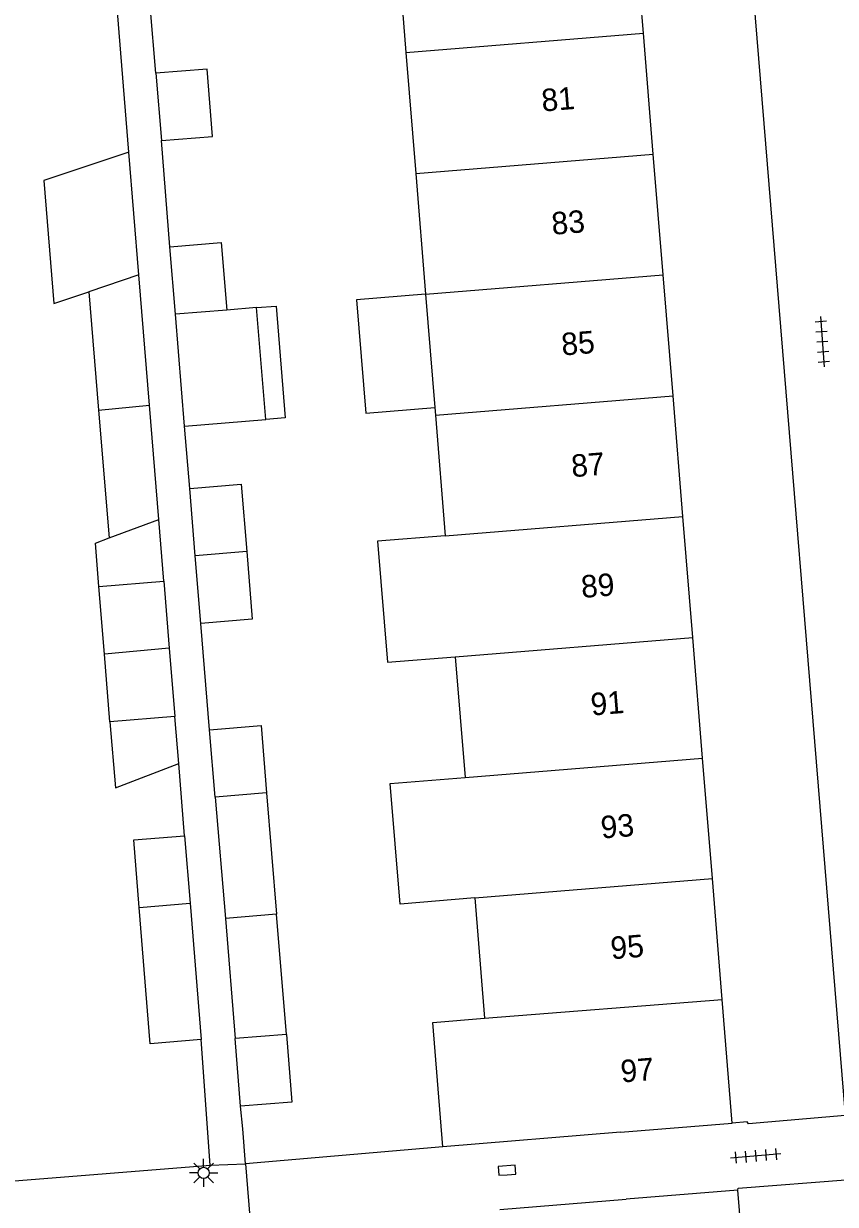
# Model space of a CAD drawing. Extents: x 125000 to 129004, y 397500 to 399008.
# Drawn here: x 127351.3 to 127387.5, y 398757.4 to 398810.1 of the extents above; entities that cross this region are included whole.
import ezdxf

# ---------------------------------------------------------------- set-up
doc = ezdxf.new("R2010")
doc.units = 0
for name, color, linetype in [('gg-afsc-erfafscheiding', 7, 'Continuous'), ('gg-afsc-muur', 7, 'Continuous'), ('gg-anno-huisnummerreeks BGT', 7, 'Continuous'), ('gg-bbg-bijgebouw', 7, 'Continuous'), ('gg-bbg-gedigitaliseerde bebouwing', 7, 'Continuous'), ('gg-bbg-gedigitaliseerde bijgebouw', 7, 'Continuous'), ('gg-bbg-hoofdgebouw', 7, 'Continuous'), ('gg-bbg-luifel en loopbrug', 7, 'Continuous'), ('gg-bbg-tussenscheiding', 7, 'Continuous'), ('gg-knt-verharding', 7, 'Continuous'), ('gt-grn-weggrens', 7, 'Continuous'), ('gt-symb-kolk', 7, 'Continuous'), ('gt-symb-lichtmast', 7, 'Continuous'), ('gt-symb-tegel verharding', 7, 'Continuous')]:
    doc.layers.add(name, color=color, linetype=linetype)

# ---------------------------------------------------------------- blocks, each defined once
blk = doc.blocks.new('gt0-LMAST')
at = {"layer": 'gt-symb-lichtmast'}
for p, q in [((-0.005, 0.246), (-0.005, 0.621)), ((-0.182, 0.173), (-0.447, 0.438)), ((0.172, 0.173), (0.437, 0.438)), ((-0.255, -0.004), (-0.63, -0.004)), ((-0.182, -0.181), (-0.447, -0.446)), ((-0.005, -0.254), (-0.005, -0.629)), ((0.437, -0.446), (0.172, -0.181)), ((0.245, -0.004), (0.62, -0.004))]:
    blk.add_line(p, q, dxfattribs=at)
blk.add_circle((-0.005, -0.004), 0.25, dxfattribs=at)
blk = doc.blocks.new('gt0-TEG1')
at = {"layer": 'gt-symb-tegel verharding'}
for p, q in [((-1.125, 0), (1.125, 0)), ((-0.9, -0.25), (-0.9, 0.25)), ((-0.45, -0.25), (-0.45, 0.25)), ((0, -0.25), (0, 0.25)), ((0.45, -0.25), (0.45, 0.25)), ((0.9, -0.25), (0.9, 0.25))]:
    blk.add_line(p, q, dxfattribs=at)
blk = doc.blocks.new('gt0-KOLK')
at = {"layer": 'gt-symb-kolk'}
blk.add_lwpolyline([(0, 0), (0.375, 0), (0.375, 0.4), (-0.375, 0.4), (-0.375, 0), (0, 0)], dxfattribs=at)

msp = doc.modelspace()

# ---------------------------------------------------------------- linework, layer by layer
at = {"layer": 'gg-afsc-erfafscheiding'}
for p, q in [((127357.837, 398800.11), (127357.456, 398804.845)), ((127358.722, 398789.342), (127358.493, 398792.117)), ((127359.606, 398778.583), (127359.214, 398783.32)), ((127358.489, 398773.854), (127358.227, 398777.083)), ((127350.351, 398758.425), (127359.625, 398759.169))]:
    msp.add_line(p, q, dxfattribs=at)
for points in [[(127356.003, 398804.335), (127355.495, 398810.579), (127354.47, 398813.624)], [(127357.205, 398807.847), (127356.954, 398810.858), (127356.173, 398813.176)]]:
    msp.add_lwpolyline(points, dxfattribs=at)
at = {"layer": 'gg-afsc-muur'}
for p, q in [((127361.207, 398759.234), (127361.081, 398760.786)), ((127370.007, 398759.982), (127361.207, 398759.234))]:
    msp.add_line(p, q, dxfattribs=at)
at = {"layer": 'gg-bbg-bijgebouw'}
for p, q in [((127357.837, 398800.11), (127360.128, 398800.298)), ((127358.968, 398786.332), (127358.722, 398789.342)), ((127359.214, 398783.32), (127358.968, 398786.332)), ((127359.848, 398775.572), (127359.606, 398778.583))]:
    msp.add_line(p, q, dxfattribs=at)
for points in [[(127358.722, 398789.342), (127361.013, 398789.53), (127361.26, 398786.52)], [(127361.26, 398786.52), (127361.507, 398783.513), (127359.214, 398783.32)], [(127359.606, 398778.583), (127361.897, 398778.772), (127362.144, 398775.762)]]:
    msp.add_lwpolyline(points, dxfattribs=at)
at = {"layer": 'gg-bbg-gedigitaliseerde bebouwing'}
for p, q in [((127367.917, 398814.161), (127368.357, 398808.767)), ((127368.357, 398808.767), (127368.797, 398803.375)), ((127368.797, 398803.375), (127369.235, 398797.993)), ((127369.235, 398797.993), (127369.647, 398792.943)), ((127369.647, 398792.943), (127369.674, 398792.611)), ((127369.674, 398792.611), (127370.113, 398787.228)), ((127370.553, 398781.836), (127370.992, 398776.454)), ((127371.43, 398771.082), (127371.867, 398765.719))]:
    msp.add_line(p, q, dxfattribs=at)
for points in [[(127370.113, 398787.228), (127367.092, 398786.982), (127367.532, 398781.59), (127370.553, 398781.836)], [(127371.43, 398771.082), (127368.1, 398770.806), (127367.656, 398776.178), (127370.992, 398776.454)]]:
    msp.add_lwpolyline(points, dxfattribs=at)
at = {"layer": 'gg-bbg-gedigitaliseerde bijgebouw'}
for p, q in [((127357.205, 398807.847), (127357.456, 398804.845)), ((127356.449, 398798.856), (127356.003, 398804.335)), ((127358.084, 398797.1), (127357.837, 398800.11)), ((127360.128, 398800.298), (127360.375, 398797.288)), ((127356.922, 398793.045), (127356.449, 398798.856)), ((127354.224, 398798.107), (127354.656, 398792.824)), ((127358.493, 398792.117), (127358.084, 398797.1)), ((127361.702, 398797.398), (127360.375, 398797.288)), ((127362.113, 398792.416), (127361.702, 398797.398)), ((127354.656, 398792.824), (127355.125, 398787.131)), ((127357.34, 398787.952), (127356.922, 398793.045)), ((127358.493, 398792.117), (127362.113, 398792.416)), ((127355.125, 398787.131), (127357.34, 398787.952)), ((127354.671, 398784.965), (127357.565, 398785.201)), ((127354.917, 398781.955), (127354.671, 398784.965)), ((127357.565, 398785.201), (127357.809, 398782.211)), ((127357.809, 398782.211), (127358.057, 398779.175)), ((127355.164, 398778.938), (127354.917, 398781.955)), ((127358.057, 398779.175), (127355.164, 398778.938)), ((127359.848, 398775.572), (127360.309, 398770.172)), ((127362.144, 398775.762), (127362.592, 398770.358)), ((127358.489, 398773.854), (127358.735, 398770.848)), ((127358.735, 398770.848), (127359.233, 398764.769)), ((127360.309, 398770.172), (127360.742, 398764.816)), ((127363.028, 398765.002), (127362.592, 398770.358)), ((127360.99, 398761.802), (127360.742, 398764.816))]:
    msp.add_line(p, q, dxfattribs=at)
for points in [[(127357.456, 398804.845), (127359.739, 398805.03), (127359.496, 398808.033), (127357.205, 398807.847)], [(127356.003, 398804.335), (127352.212, 398803.059), (127352.658, 398797.582), (127354.224, 398798.107)], [(127356.466, 398770.66), (127356.22, 398773.67), (127358.489, 398773.854)], [(127359.233, 398764.769), (127356.962, 398764.583), (127356.466, 398770.66)], [(127363.028, 398765.002), (127363.276, 398761.987), (127360.99, 398761.802)]]:
    msp.add_lwpolyline(points, dxfattribs=at)
at = {"layer": 'gg-bbg-hoofdgebouw'}
for p, q in [((127378.949, 398809.629), (127378.51, 398815.022)), ((127379.388, 398804.237), (127378.949, 398809.629)), ((127379.827, 398798.855), (127379.388, 398804.237)), ((127380.266, 398793.473), (127379.827, 398798.855)), ((127380.704, 398788.09), (127380.266, 398793.473)), ((127381.143, 398782.699), (127380.704, 398788.09)), ((127381.582, 398777.317), (127381.143, 398782.699)), ((127382.02, 398771.945), (127381.582, 398777.317)), ((127382.459, 398766.552), (127382.02, 398771.945)), ((127382.908, 398761.042), (127382.459, 398766.552)), ((127377.925, 398760.636), (127370.007, 398759.982)), ((127377.925, 398760.636), (127382.908, 398761.042)), ((127383.155, 398758.063), (127378.172, 398757.654)), ((127383.609, 398752.531), (127383.155, 398758.063)), ((127372.546, 398757.192), (127378.172, 398757.654))]:
    msp.add_line(p, q, dxfattribs=at)
msp.add_lwpolyline([(127370.007, 398759.982), (127369.557, 398765.531), (127371.867, 398765.719)], dxfattribs=at)
at = {"layer": 'gg-bbg-luifel en loopbrug'}
for p, q in [((127357.565, 398785.201), (127357.34, 398787.952)), ((127358.227, 398777.083), (127358.057, 398779.175))]:
    msp.add_line(p, q, dxfattribs=at)
for points in [[(127369.235, 398797.993), (127366.157, 398797.742), (127366.569, 398792.692), (127369.647, 398792.943)], [(127361.702, 398797.398), (127362.568, 398797.468), (127362.977, 398792.485), (127362.113, 398792.416)], [(127354.671, 398784.965), (127354.513, 398786.904), (127355.125, 398787.131)], [(127355.164, 398778.938), (127355.406, 398775.987), (127358.227, 398777.083)]]:
    msp.add_lwpolyline(points, dxfattribs=at)
at = {"layer": 'gg-bbg-tussenscheiding'}
for p, q in [((127368.357, 398808.767), (127378.949, 398809.629)), ((127368.797, 398803.375), (127379.388, 398804.237)), ((127356.449, 398798.856), (127354.224, 398798.107)), ((127369.235, 398797.993), (127379.827, 398798.855)), ((127360.375, 398797.288), (127358.084, 398797.1)), ((127369.674, 398792.611), (127380.266, 398793.473)), ((127354.656, 398792.824), (127356.922, 398793.045)), ((127370.113, 398787.228), (127380.704, 398788.09)), ((127361.26, 398786.52), (127358.968, 398786.332)), ((127370.553, 398781.836), (127381.143, 398782.699)), ((127357.809, 398782.211), (127354.917, 398781.955)), ((127370.992, 398776.454), (127381.582, 398777.317)), ((127362.144, 398775.762), (127359.848, 398775.572)), ((127371.43, 398771.082), (127382.02, 398771.945)), ((127356.466, 398770.66), (127358.735, 398770.848)), ((127362.592, 398770.358), (127360.309, 398770.172)), ((127371.867, 398765.719), (127382.459, 398766.552)), ((127363.028, 398765.002), (127360.742, 398764.816))]:
    msp.add_line(p, q, dxfattribs=at)
at = {"layer": 'gg-knt-verharding'}
for p, q in [((127382.349, 398829.51), (127387.937, 398761.392)), ((127359.625, 398759.169), (127359.233, 398764.769)), ((127361.081, 398760.786), (127360.99, 398761.802))]:
    msp.add_line(p, q, dxfattribs=at)
for points in [[(127387.937, 398761.392), (127383.631, 398761.015), (127383.578, 398761.105), (127382.908, 398761.042)], [(127383.155, 398758.063), (127383.167, 398758.145), (127388.156, 398758.527)]]:
    msp.add_lwpolyline(points, dxfattribs=at)
at = {"layer": 'gt-grn-weggrens'}
for p, q in [((127359.625, 398759.169), (127361.207, 398759.234)), ((127361.207, 398759.234), (127361.447, 398756.297))]:
    msp.add_line(p, q, dxfattribs=at)

# ---------------------------------------------------------------- block references
at = {"layer": 'gt-symb-kolk', "rotation": 3.8407470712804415}
msp.add_blockref('gt0-KOLK', (127372.878, 398758.744), dxfattribs=at)
at = {"layer": 'gt-symb-lichtmast'}
msp.add_blockref('gt0-LMAST', (127359.345, 398758.829), dxfattribs=at)
at = {"layer": 'gt-symb-tegel verharding'}
for p, rotation in [((127386.923, 398795.886), -85.69798887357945), ((127383.956, 398759.584), -175.24111432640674)]:
    msp.add_blockref('gt0-TEG1', p, dxfattribs=dict(at, rotation=rotation))

# ---------------------------------------------------------------- texts
at = {"layer": 'gg-anno-huisnummerreeks BGT'}
for s, p in [('81', (127374.44, 398806.137)), ('83', (127374.888, 398800.643)), ('85', (127375.327, 398795.261)), ('87', (127375.769, 398789.838)), ('89', (127376.207, 398784.455)), ('91', (127376.634, 398779.212)), ('93', (127377.082, 398773.728)), ('95', (127377.52, 398768.346)), ('97', (127377.968, 398762.853))]:
    msp.add_text(s, height=1, rotation=4.6, dxfattribs=at).set_placement(p)

doc.saveas('drawing.dxf')
